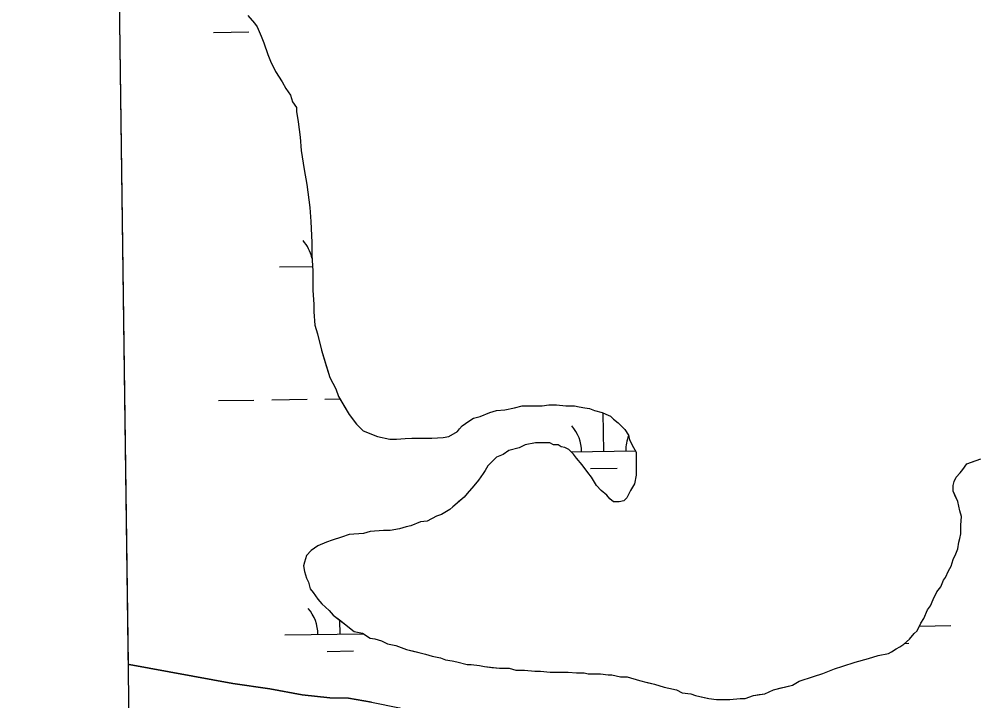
# Model space of a CAD drawing. Extents: x 3767014 to 3805179, y 361544 to 387384.
# Drawn here: x 3771007 to 3771875, y 377776 to 378392 of the extents above; entities that cross this region are included whole.
import ezdxf

# ---------------------------------------------------------------- set-up
doc = ezdxf.new("R2010")
doc.units = 0
for name, color, linetype in [('V-GRID-FRAM', 7, 'Continuous'), ('V-TOPO-SHOR', 7, 'Continuous'), ('V-WETL-SWMP', 7, 'Continuous')]:
    doc.layers.add(name, color=color, linetype=linetype)

msp = doc.modelspace()

# ---------------------------------------------------------------- linework, layer by layer
at = {"layer": 'V-GRID-FRAM'}
msp.add_lwpolyline([(3771006.872, 385146.094), (3802799.803, 385587.734), (3803060.286, 367407.215), (3771251.489, 366965.353), (3771006.872, 385146.094)], dxfattribs=at)
at = {"layer": 'V-TOPO-SHOR'}
for points in [[(3771213.383, 378395.123), (3771219.408, 378388.256), (3771221.991, 378384.819), (3771225.438, 378376.232), (3771228.022, 378370.219), (3771231.473, 378359.909), (3771234.06, 378353.898), (3771238.367, 378344.451), (3771244.394, 378335.003), (3771247.839, 378328.993), (3771252.144, 378322.984), (3771253.868, 378316.969), (3771257.313, 378311.816), (3771257.317, 378308.379), (3771259.047, 378298.93), (3771260.782, 378285.182), (3771261.657, 378273.152), (3771264.255, 378255.967), (3771266.85, 378242.221), (3771269.453, 378221.6), (3771270.328, 378208.709), (3771271.21, 378189.804), (3771271.225, 378178.633), (3771272.101, 378164.024), (3771272.112, 378155.431), (3771272.122, 378146.837), (3771272.996, 378133.947), (3771273.005, 378127.072), (3771273.879, 378115.042), (3771276.466, 378107.313), (3771279.923, 378092.707), (3771283.374, 378081.539), (3771287.687, 378067.795), (3771292.856, 378057.487), (3771295.44, 378050.616), (3771301.47, 378040.311), (3771304.914, 378034.3), (3771311.8, 378025.715), (3771317.823, 378019.706), (3771322.122, 378017.994), (3771330.719, 378014.565), (3771341.893, 378012.001), (3771347.908, 378012.009), (3771355.641, 378012.878), (3771361.658, 378012.886), (3771372.83, 378012.898), (3771379.705, 378012.906), (3771390.017, 378013.779), (3771395.172, 378014.643), (3771402.901, 378018.95), (3771404.615, 378021.53), (3771407.192, 378024.113), (3771413.2, 378028.416), (3771417.495, 378030.998), (3771423.508, 378032.725), (3771432.097, 378036.174), (3771438.11, 378037.898), (3771445.843, 378038.768), (3771454.437, 378040.497), (3771461.31, 378042.223), (3771471.622, 378042.236)], [(3771471.622, 378042.236), (3771479.355, 378042.246), (3771485.37, 378043.112), (3771492.245, 378043.12), (3771500.838, 378042.273), (3771508.574, 378042.281), (3771512.872, 378041.427), (3771518.029, 378040.575), (3771522.326, 378039.721), (3771526.627, 378038.007), (3771533.504, 378036.297), (3771536.943, 378034.58), (3771541.241, 378032.868), (3771543.822, 378030.294), (3771548.123, 378026.859), (3771551.565, 378023.427), (3771554.146, 378020.853), (3771557.591, 378015.7), (3771558.455, 378011.403), (3771561.899, 378004.534), (3771564.482, 378000.239), (3771564.492, 377992.506), (3771564.503, 377983.913), (3771564.509, 377979.614), (3771562.799, 377971.879), (3771559.368, 377965.86), (3771555.94, 377958.98), (3771553.365, 377956.4), (3771549.069, 377955.534), (3771543.914, 377955.528), (3771540.471, 377958.102), (3771537.891, 377961.536), (3771532.73, 377965.827), (3771528.427, 377970.12), (3771524.12, 377977.849), (3771520.677, 377982.139), (3771515.512, 377989.008), (3771510.349, 377995.017), (3771507.767, 377998.454), (3771503.466, 378002.744), (3771500.025, 378004.458), (3771496.587, 378005.314), (3771494.006, 378007.031), (3771489.71, 378007.024), (3771486.271, 378008.739), (3771479.396, 378008.73), (3771473.381, 378008.722), (3771463.929, 378006.994), (3771458.777, 378004.409), (3771449.327, 378001.818), (3771444.174, 377998.376), (3771438.161, 377995.789), (3771435.587, 377993.209), (3771430.436, 377988.046), (3771427.864, 377983.747), (3771426.15, 377981.166), (3771421.859, 377975.145), (3771417.569, 377969.984), (3771411.562, 377963.101), (3771408.988, 377959.66), (3771403.837, 377955.358), (3771398.686, 377951.055), (3771396.112, 377948.474), (3771388.383, 377944.167), (3771384.086, 377942.445), (3771375.499, 377938.138), (3771369.484, 377937.27), (3771360.894, 377933.823), (3771356.6, 377932.959), (3771350.585, 377931.232), (3771341.993, 377929.502), (3771335.978, 377929.495), (3771323.949, 377928.621), (3771317.936, 377926.894), (3771305.045, 377926.02), (3771298.172, 377923.433), (3771289.583, 377920.845), (3771284.428, 377919.12), (3771276.699, 377915.673), (3771270.688, 377911.369), (3771266.398, 377907.068), (3771264.686, 377901.051), (3771263.829, 377897.61), (3771264.696, 377892.455), (3771266.422, 377886.442), (3771268.145, 377883.008), (3771269.871, 377876.995), (3771272.454, 377873.558), (3771276.756, 377867.55), (3771280.199, 377863.257), (3771287.082, 377857.248), (3771290.525, 377852.958), (3771297.406, 377847.809), (3771300.845, 377845.235), (3771309.449, 377838.37), (3771317.184, 377836.662), (3771324.065, 377832.371), (3771328.364, 377831.517), (3771334.379, 377829.807), (3771339.54, 377827.235), (3771347.275, 377825.527)], [(3771347.275, 377825.527), (3771356.733, 377822.1), (3771363.61, 377820.388), (3771373.926, 377817.824), (3771379.943, 377816.112), (3771387.678, 377814.404), (3771391.979, 377812.69), (3771397.996, 377811.838), (3771402.293, 377810.984), (3771411.748, 377808.418), (3771415.187, 377808.422), (3771422.922, 377807.572), (3771427.221, 377806.718), (3771434.096, 377805.866), (3771440.971, 377805.014), (3771449.565, 377805.024), (3771455.584, 377803.314), (3771463.317, 377803.322), (3771472.771, 377802.474), (3771477.927, 377802.48), (3771486.523, 377801.633), (3771498.553, 377801.647), (3771502.85, 377801.651), (3771510.585, 377800.801), (3771517.46, 377800.809), (3771520.899, 377799.955), (3771527.774, 377799.963), (3771532.07, 377799.97), (3771538.946, 377799.118), (3771542.384, 377799.122), (3771550.119, 377797.412), (3771556.136, 377797.42), (3771567.31, 377793.996), (3771574.187, 377792.286), (3771581.065, 377790.575), (3771589.662, 377788.007), (3771593.961, 377787.153), (3771600.836, 377785.443), (3771605.995, 377782.871), (3771613.732, 377782.021), (3771618.031, 377780.307), (3771625.766, 377778.599), (3771630.065, 377777.745), (3771636.94, 377776.893), (3771643.815, 377776.901), (3771648.972, 377776.907), (3771658.424, 377777.777), (3771662.72, 377777.784), (3771670.452, 377780.37), (3771675.607, 377781.237), (3771680.761, 377782.103), (3771688.493, 377785.55), (3771695.366, 377787.276), (3771705.673, 377789.867), (3771711.686, 377793.312), (3771724.57, 377797.625), (3771733.161, 377800.211), (3771743.467, 377804.522), (3771751.2, 377807.109), (3771762.368, 377810.56), (3771774.394, 377814.013), (3771782.985, 377816.601), (3771792.437, 377818.332), (3771795.011, 377820.052), (3771799.306, 377822.637), (3771802.74, 377824.359), (3771806.175, 377826.942), (3771811.325, 377831.245), (3771815.616, 377836.406), (3771818.19, 377838.986), (3771821.621, 377845.865), (3771824.193, 377850.166), (3771827.621, 377857.903), (3771830.196, 377861.344), (3771832.766, 377867.363), (3771834.48, 377870.804), (3771836.194, 377874.242), (3771839.629, 377878.543), (3771842.199, 377884.562), (3771843.913, 377887.143), (3771846.485, 377893.162), (3771849.058, 377897.461), (3771850.77, 377903.48), (3771853.34, 377908.639), (3771855.054, 377912.937), (3771855.906, 377918.952), (3771856.762, 377922.393), (3771857.616, 377926.69), (3771857.606, 377934.425), (3771858.456, 377942.158), (3771856.732, 377947.313), (3771855.001, 377955.904), (3771853.279, 377959.513), (3771850.694, 377965.182), (3771850.688, 377970.165), (3771851.714, 377973.947), (3771853.428, 377977.904), (3771857.035, 377981.689), (3771859.607, 377984.785), (3771863.039, 377989.946), (3771870.771, 377992.533)], [(3771870.771, 377992.533), (3771875.923, 377994.257)], [(3771105.597, 377808.528), (3771106.125, 377808.405), (3771199.887, 377791.405), (3771233.343, 377786.387), (3771262.523, 377780.976), (3771287.418, 377778.285), (3771304.533, 377777.917), (3771325.155, 377774.441), (3771350.443, 377769.416), (3771369.51, 377763.214), (3771391.301, 377755.073), (3771474.169, 377740.393), (3771678.027, 377707.965), (3771727.439, 377696.357), (3771752.345, 377685.497), (3771774.912, 377680.856), (3771793.973, 377679.324), (3771814.199, 377680.516), (3771836.755, 377682.486), (3771855.032, 377686.4), (3771875.639, 377693.814)]]:
    msp.add_lwpolyline(points, dxfattribs=at)
at = {"layer": 'V-WETL-SWMP'}
for p, q in [((3771105.597, 377808.528), (3771092.524, 378780.153)), ((3771213.384, 378395.122), (3771219.408, 378388.255)), ((3771219.408, 378388.255), (3771221.99, 378384.82)), ((3771221.99, 378384.82), (3771225.438, 378376.231)), ((3771182.412, 378379.683), (3771214.408, 378380.127)), ((3771225.438, 378376.231), (3771228.023, 378370.219)), ((3771228.023, 378370.219), (3771231.473, 378359.91)), ((3771231.473, 378359.91), (3771234.059, 378353.898)), ((3771234.059, 378353.898), (3771238.367, 378344.45)), ((3771238.367, 378344.45), (3771244.394, 378335.004)), ((3771244.394, 378335.004), (3771247.839, 378328.993)), ((3771247.839, 378328.993), (3771252.143, 378322.983)), ((3771252.143, 378322.983), (3771253.869, 378316.969)), ((3771253.869, 378316.969), (3771257.313, 378311.817)), ((3771257.313, 378311.817), (3771257.317, 378308.38)), ((3771257.317, 378308.38), (3771259.047, 378298.929)), ((3771259.047, 378298.929), (3771260.782, 378285.181)), ((3771260.782, 378285.181), (3771261.656, 378273.151)), ((3771261.656, 378273.151), (3771264.255, 378255.967)), ((3771264.255, 378255.967), (3771266.85, 378242.22)), ((3771266.85, 378242.22), (3771269.453, 378221.599)), ((3771269.453, 378221.599), (3771270.328, 378208.709)), ((3771270.328, 378208.709), (3771271.21, 378189.804)), ((3771271.21, 378189.804), (3771271.224, 378178.632)), ((3771271.224, 378178.632), (3771272.101, 378164.024)), ((3771242.203, 378167.889), (3771271.844, 378168.3)), ((3771272.101, 378164.024), (3771272.122, 378146.837)), ((3771272.122, 378146.837), (3771272.997, 378133.948)), ((3771272.997, 378133.948), (3771273.005, 378127.073)), ((3771273.005, 378127.073), (3771273.879, 378115.043)), ((3771273.879, 378115.043), (3771276.466, 378107.312)), ((3771276.466, 378107.312), (3771279.922, 378092.707)), ((3771279.922, 378092.707), (3771287.686, 378067.794)), ((3771287.686, 378067.794), (3771292.855, 378057.488)), ((3771292.855, 378057.488), (3771295.441, 378050.616)), ((3771187.032, 378047.04), (3771219.029, 378047.484)), ((3771235.028, 378047.706), (3771267.025, 378048.151)), ((3771283.023, 378048.373), (3771296.633, 378048.562)), ((3771295.441, 378050.616), (3771304.914, 378034.3)), ((3771479.355, 378042.246), (3771485.37, 378043.112)), ((3771485.37, 378043.112), (3771492.245, 378043.121)), ((3771492.245, 378043.121), (3771500.839, 378042.272)), ((3771304.914, 378034.3), (3771311.799, 378025.715)), ((3771423.508, 378032.725), (3771432.098, 378036.173)), ((3771432.098, 378036.173), (3771438.111, 378037.899)), ((3771438.111, 378037.899), (3771445.844, 378038.768)), ((3771445.844, 378038.768), (3771454.436, 378040.497)), ((3771454.436, 378040.497), (3771461.309, 378042.224)), ((3771461.309, 378042.224), (3771479.355, 378042.246)), ((3771500.839, 378042.272), (3771508.574, 378042.281)), ((3771508.574, 378042.281), (3771512.872, 378041.427)), ((3771512.872, 378041.427), (3771518.029, 378040.574)), ((3771518.029, 378040.574), (3771522.327, 378039.72)), ((3771522.327, 378039.72), (3771526.626, 378038.006)), ((3771526.626, 378038.006), (3771533.503, 378036.296)), ((3771533.503, 378036.296), (3771536.942, 378034.581)), ((3771535.02, 378001.127), (3771534.538, 378035.78)), ((3771536.942, 378034.581), (3771541.241, 378032.868)), ((3771311.799, 378025.715), (3771317.822, 378019.706)), ((3771407.191, 378024.112), (3771413.201, 378028.416)), ((3771413.201, 378028.416), (3771417.495, 378030.999)), ((3771417.495, 378030.999), (3771423.508, 378032.725)), ((3771541.241, 378032.868), (3771543.822, 378030.293)), ((3771543.822, 378030.293), (3771548.123, 378026.86)), ((3771548.123, 378026.86), (3771554.146, 378020.852)), ((3771317.822, 378019.706), (3771330.719, 378014.566)), ((3771395.171, 378014.644), (3771402.9, 378018.95)), ((3771402.9, 378018.95), (3771404.616, 378021.53)), ((3771404.616, 378021.53), (3771407.191, 378024.112)), ((3771554.146, 378020.852), (3771557.59, 378015.7)), ((3771330.719, 378014.566), (3771341.894, 378012.001)), ((3771341.894, 378012.001), (3771347.909, 378012.009)), ((3771347.909, 378012.009), (3771355.642, 378012.877)), ((3771355.642, 378012.877), (3771379.705, 378012.907)), ((3771379.705, 378012.907), (3771390.016, 378013.778)), ((3771390.016, 378013.778), (3771395.171, 378014.644)), ((3771473.38, 378008.723), (3771463.93, 378006.993)), ((3771486.271, 378008.739), (3771473.38, 378008.723)), ((3771489.71, 378007.024), (3771486.271, 378008.739)), ((3771557.59, 378015.7), (3771558.454, 378011.404)), ((3771558.454, 378011.404), (3771561.9, 378004.534)), ((3771449.327, 378001.819), (3771444.175, 377998.375)), ((3771458.776, 378004.409), (3771449.327, 378001.819)), ((3771463.93, 378006.993), (3771458.776, 378004.409)), ((3771494.007, 378007.03), (3771489.71, 378007.024)), ((3771496.587, 378005.314), (3771494.007, 378007.03)), ((3771500.026, 378004.459), (3771496.587, 378005.314)), ((3771503.465, 378002.744), (3771500.026, 378004.459)), ((3771507.767, 377998.453), (3771503.465, 378002.744)), ((3771505.498, 378000.717), (3771563.71, 378001.525)), ((3771561.9, 378004.534), (3771564.483, 378000.24)), ((3771564.483, 378000.24), (3771564.508, 377979.615)), ((3771438.162, 377995.79), (3771430.437, 377988.046)), ((3771444.175, 377998.375), (3771438.162, 377995.79)), ((3771510.35, 377995.018), (3771507.767, 377998.453)), ((3771515.513, 377989.009), (3771510.35, 377995.018)), ((3771863.039, 377989.946), (3771875.924, 377994.258)), ((3771427.864, 377983.746), (3771426.149, 377981.166)), ((3771430.437, 377988.046), (3771427.864, 377983.746)), ((3771520.678, 377982.14), (3771515.513, 377989.009)), ((3771524.12, 377977.848), (3771520.678, 377982.14)), ((3771523.235, 377985.53), (3771547.233, 377985.864)), ((3771853.429, 377977.903), (3771857.034, 377981.688)), ((3771857.034, 377981.688), (3771859.608, 377984.785)), ((3771859.608, 377984.785), (3771863.039, 377989.946)), ((3771421.859, 377975.146), (3771417.569, 377969.984)), ((3771426.149, 377981.166), (3771421.859, 377975.146)), ((3771528.427, 377970.119), (3771524.12, 377977.848)), ((3771564.508, 377979.615), (3771562.799, 377971.879)), ((3771850.688, 377970.165), (3771851.715, 377973.948)), ((3771851.715, 377973.948), (3771853.429, 377977.903)), ((3771417.569, 377969.984), (3771411.561, 377963.102)), ((3771532.729, 377965.827), (3771528.427, 377970.119)), ((3771537.89, 377961.536), (3771532.729, 377965.827)), ((3771559.369, 377965.859), (3771555.94, 377958.98)), ((3771562.799, 377971.879), (3771559.369, 377965.859)), ((3771850.694, 377965.181), (3771850.688, 377970.165)), ((3771855.002, 377955.905), (3771850.694, 377965.181)), ((3771408.988, 377959.661), (3771398.686, 377951.055)), ((3771411.561, 377963.102), (3771408.988, 377959.661)), ((3771540.472, 377958.102), (3771537.89, 377961.536)), ((3771543.913, 377955.528), (3771540.472, 377958.102)), ((3771553.365, 377956.399), (3771549.069, 377955.534)), ((3771555.94, 377958.98), (3771553.365, 377956.399)), ((3771856.732, 377947.314), (3771855.002, 377955.905)), ((3771396.111, 377948.474), (3771388.382, 377944.168)), ((3771398.686, 377951.055), (3771396.111, 377948.474)), ((3771549.069, 377955.534), (3771543.913, 377955.528)), ((3771858.457, 377942.159), (3771856.732, 377947.314)), ((3771384.087, 377942.444), (3771375.498, 377938.137)), ((3771388.382, 377944.168), (3771384.087, 377942.444)), ((3771857.607, 377934.424), (3771858.457, 377942.159)), ((3771350.585, 377931.232), (3771341.994, 377929.502)), ((3771356.599, 377932.958), (3771350.585, 377931.232)), ((3771360.894, 377933.822), (3771356.599, 377932.958)), ((3771369.484, 377937.27), (3771360.894, 377933.822)), ((3771375.498, 377938.137), (3771369.484, 377937.27)), ((3771857.616, 377926.69), (3771857.607, 377934.424)), ((3771289.583, 377920.845), (3771284.429, 377919.12)), ((3771298.173, 377923.434), (3771289.583, 377920.845)), ((3771305.045, 377926.02), (3771298.173, 377923.434)), ((3771317.935, 377926.895), (3771305.045, 377926.02)), ((3771323.948, 377928.621), (3771317.935, 377926.895)), ((3771335.978, 377929.495), (3771323.948, 377928.621)), ((3771341.994, 377929.502), (3771335.978, 377929.495)), ((3771855.907, 377918.953), (3771856.762, 377922.392)), ((3771856.762, 377922.392), (3771857.616, 377926.69)), ((3771276.699, 377915.673), (3771270.688, 377911.369)), ((3771284.429, 377919.12), (3771276.699, 377915.673)), ((3771853.341, 377908.638), (3771855.055, 377912.937)), ((3771855.055, 377912.937), (3771855.907, 377918.953)), ((3771266.397, 377907.067), (3771264.685, 377901.05)), ((3771270.688, 377911.369), (3771266.397, 377907.067)), ((3771849.058, 377897.461), (3771850.769, 377903.479)), ((3771850.769, 377903.479), (3771853.341, 377908.638)), ((3771264.685, 377901.05), (3771263.83, 377897.611)), ((3771263.83, 377897.611), (3771264.696, 377892.456)), ((3771846.485, 377893.161), (3771849.058, 377897.461)), ((3771264.696, 377892.456), (3771266.422, 377886.443)), ((3771266.422, 377886.443), (3771268.145, 377883.007)), ((3771842.198, 377884.562), (3771843.914, 377887.142)), ((3771843.914, 377887.142), (3771846.485, 377893.161)), ((3771268.145, 377883.007), (3771269.871, 377876.994)), ((3771836.195, 377874.243), (3771839.628, 377878.544)), ((3771839.628, 377878.544), (3771842.198, 377884.562)), ((3771269.871, 377876.994), (3771272.453, 377873.559)), ((3771272.453, 377873.559), (3771276.757, 377867.549)), ((3771832.766, 377867.364), (3771836.195, 377874.243)), ((3771276.757, 377867.549), (3771280.2, 377863.256)), ((3771280.2, 377863.256), (3771287.082, 377857.249)), ((3771827.622, 377857.904), (3771830.195, 377861.345)), ((3771830.195, 377861.345), (3771832.766, 377867.364)), ((3771287.082, 377857.249), (3771290.525, 377852.957)), ((3771290.525, 377852.957), (3771300.846, 377845.235)), ((3771824.193, 377850.166), (3771827.622, 377857.904)), ((3771296.819, 377835.94), (3771296.646, 377848.377)), ((3771300.846, 377845.235), (3771309.448, 377838.37)), ((3771818.191, 377838.987), (3771821.621, 377845.866)), ((3771820.298, 377843.212), (3771848.674, 377843.606)), ((3771821.621, 377845.866), (3771824.193, 377850.166)), ((3771246.824, 377835.246), (3771317.872, 377836.233)), ((3771309.448, 377838.37), (3771317.185, 377836.661)), ((3771317.185, 377836.661), (3771324.065, 377832.372)), ((3771811.326, 377831.244), (3771815.616, 377836.406)), ((3771815.616, 377836.406), (3771818.191, 377838.987)), ((3771324.065, 377832.372), (3771328.363, 377831.518)), ((3771328.363, 377831.518), (3771334.38, 377829.807)), ((3771334.38, 377829.807), (3771339.539, 377827.235)), ((3771339.539, 377827.235), (3771347.276, 377825.526)), ((3771347.276, 377825.526), (3771356.733, 377822.1)), ((3771802.741, 377824.359), (3771806.175, 377826.941)), ((3771806.175, 377826.941), (3771811.326, 377831.244)), ((3771806.957, 377827.594), (3771810.892, 377827.649)), ((3771285.035, 377820.344), (3771309.032, 377820.677)), ((3771356.733, 377822.1), (3771373.925, 377817.824)), ((3771373.925, 377817.824), (3771379.943, 377816.112)), ((3771782.985, 377816.601), (3771792.436, 377818.331)), ((3771792.436, 377818.331), (3771795.012, 377820.053)), ((3771795.012, 377820.053), (3771799.305, 377822.636)), ((3771799.305, 377822.636), (3771802.741, 377824.359)), ((3771106.125, 377808.405), (3771105.597, 377808.528)), ((3771199.886, 377791.404), (3771106.125, 377808.405)), ((3771379.943, 377816.112), (3771387.679, 377814.403)), ((3771387.679, 377814.403), (3771391.978, 377812.689)), ((3771391.978, 377812.689), (3771397.995, 377811.837)), ((3771397.995, 377811.837), (3771402.293, 377810.983)), ((3771402.293, 377810.983), (3771411.749, 377808.417)), ((3771411.749, 377808.417), (3771415.186, 377808.421)), ((3771415.186, 377808.421), (3771422.922, 377807.571)), ((3771751.2, 377807.109), (3771762.367, 377810.56)), ((3771762.367, 377810.56), (3771774.394, 377814.012)), ((3771774.394, 377814.012), (3771782.985, 377816.601)), ((3771422.922, 377807.571), (3771427.22, 377806.717)), ((3771427.22, 377806.717), (3771440.971, 377805.014)), ((3771440.971, 377805.014), (3771449.565, 377805.025)), ((3771449.565, 377805.025), (3771455.583, 377803.313)), ((3771455.583, 377803.313), (3771463.317, 377803.323)), ((3771463.317, 377803.323), (3771472.771, 377802.475)), ((3771472.771, 377802.475), (3771477.927, 377802.481)), ((3771477.927, 377802.481), (3771486.522, 377801.632)), ((3771486.522, 377801.632), (3771502.85, 377801.652)), ((3771502.85, 377801.652), (3771510.585, 377800.802)), ((3771510.585, 377800.802), (3771517.46, 377800.81)), ((3771517.46, 377800.81), (3771520.899, 377799.955)), ((3771520.899, 377799.955), (3771532.07, 377799.969)), ((3771532.07, 377799.969), (3771538.946, 377799.118)), ((3771724.571, 377797.624), (3771733.161, 377800.212)), ((3771733.161, 377800.212), (3771743.468, 377804.522)), ((3771743.468, 377804.522), (3771751.2, 377807.109)), ((3771233.343, 377786.388), (3771199.886, 377791.404)), ((3771538.946, 377799.118), (3771542.384, 377799.122)), ((3771542.384, 377799.122), (3771550.12, 377797.412)), ((3771550.12, 377797.412), (3771556.136, 377797.42)), ((3771556.136, 377797.42), (3771567.311, 377793.996)), ((3771567.311, 377793.996), (3771581.065, 377790.575)), ((3771705.674, 377789.867), (3771711.686, 377793.311)), ((3771711.686, 377793.311), (3771724.571, 377797.624)), ((3771262.522, 377780.977), (3771233.343, 377786.388)), ((3771581.065, 377790.575), (3771589.662, 377788.007)), ((3771589.662, 377788.007), (3771593.96, 377787.153)), ((3771593.96, 377787.153), (3771600.837, 377785.443)), ((3771600.837, 377785.443), (3771605.996, 377782.871)), ((3771605.996, 377782.871), (3771613.732, 377782.021)), ((3771613.732, 377782.021), (3771618.031, 377780.307)), ((3771670.452, 377780.371), (3771680.762, 377782.102)), ((3771680.762, 377782.102), (3771688.492, 377785.549)), ((3771688.492, 377785.549), (3771705.674, 377789.867)), ((3771287.419, 377778.285), (3771262.522, 377780.977)), ((3771304.534, 377777.917), (3771287.419, 377778.285)), ((3771325.154, 377774.441), (3771304.534, 377777.917)), ((3771618.031, 377780.307), (3771630.065, 377777.744)), ((3771630.065, 377777.744), (3771636.941, 377776.893)), ((3771636.941, 377776.893), (3771643.816, 377776.901)), ((3771643.816, 377776.901), (3771648.972, 377776.908)), ((3771648.972, 377776.908), (3771658.424, 377777.778)), ((3771658.424, 377777.778), (3771662.721, 377777.784)), ((3771662.721, 377777.784), (3771670.452, 377780.371))]:
    msp.add_line(p, q, dxfattribs=at)
for centre, start, end in [((3771236.954, 378168.291), 12.270589, 41.567696), ((3771479.775, 378000.834), 0.024037, 41.567696), ((3771590.251, 378002.369), 157.870331, 181.567693), ((3771241.575, 377835.648), 0.024037, 41.567696), ((3771352.05, 377837.182), 180.711453, 181.567693)]:
    msp.add_arc(centre, 35.246, start, end, dxfattribs=at)

doc.saveas('drawing.dxf')
